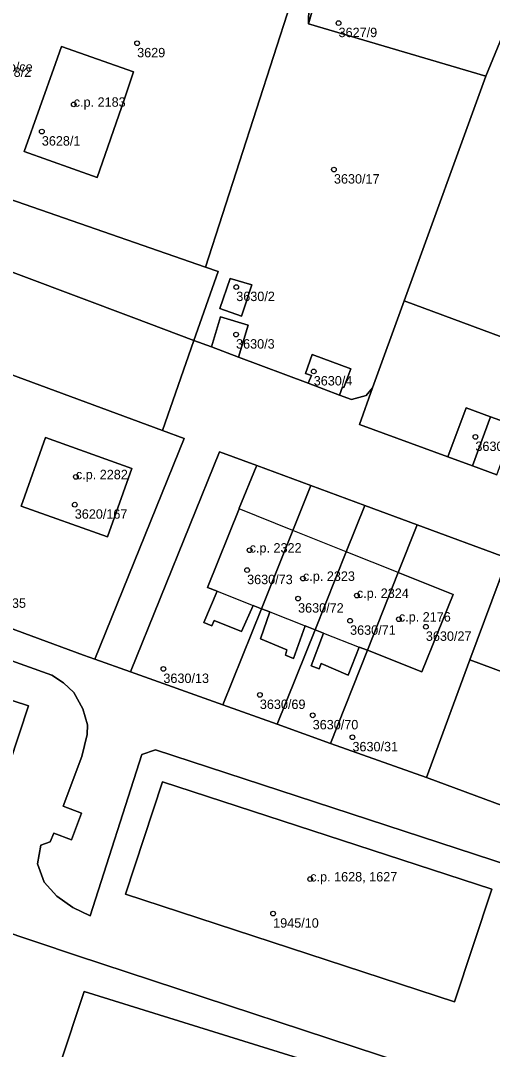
# Model space of a CAD drawing. Extents: x -878211 to -870363, y -1058464 to -1052522.
# Drawn here: x -874833.8 to -874783.8, y -1055376 to -1055266.9 of the extents above; entities that cross this region are included whole.
import ezdxf

# ---------------------------------------------------------------- set-up
doc = ezdxf.new("R2010")
doc.units = 0
for name, color, linetype in [('Vrstva 50', 7, 'Continuous'), ('Vrstva 51', 7, 'Continuous'), ('Vrstva 52', 7, 'Continuous')]:
    doc.layers.add(name, color=color, linetype=linetype)

msp = doc.modelspace()

# ---------------------------------------------------------------- linework, layer by layer
at = {"layer": 'Vrstva 50'}
for centre in [(-874800.06, -1055267.13994), (-874821.4, -1055269.27994), (-874828.12, -1055275.75994), (-874831.5, -1055278.63994), (-874800.55, -1055282.66994), (-874810.9, -1055295.12994), (-874810.92, -1055300.16994), (-874802.69, -1055304.07994), (-874785.56, -1055311.02994), (-874827.89, -1055315.25994), (-874828.01, -1055318.20994), (-874809.48, -1055323.03994), (-874809.75, -1055325.14994), (-874803.83, -1055326.03994), (-874798.12, -1055327.84994), (-874804.35, -1055328.16994), (-874798.84, -1055330.51994), (-874793.67, -1055330.35994), (-874790.81, -1055331.15994), (-874818.62, -1055335.62994), (-874808.4, -1055338.38994), (-874802.8, -1055340.54994), (-874798.59, -1055342.87994), (-874803.06, -1055357.91994), (-874806.99, -1055361.57994)]:
    msp.add_circle(centre, 0.25, dxfattribs=at)
at = {"layer": 'Vrstva 51'}
for points in [[(-874803.25, -1055267.2), (-874784.44, -1055272.77), (-874779.44, -1055260.52), (-874798.77, -1055251.16), (-874801, -1055259.25)], [(-874824.04, -1055259.13), (-874830.92, -1055258.1), (-874837.15, -1055257.16), (-874837.86, -1055261.18), (-874842.8, -1055260.37), (-874849.17, -1055280.86), (-874814.16, -1055293.02), (-874805.15, -1055265.08), (-874803.21, -1055265.37), (-874803.25, -1055267.2), (-874801, -1055259.25), (-874803.49, -1055259.92), (-874811.99, -1055260.22)], [(-874793.11, -1055296.61), (-874774.54, -1055303.48), (-874761.24, -1055267.27), (-874779.44, -1055260.52), (-874784.44, -1055272.77)], [(-874797.14, -1055306.64), (-874796.46, -1055305.82), (-874793.11, -1055296.61), (-874784.44, -1055272.77), (-874803.25, -1055267.2), (-874803.21, -1055265.37), (-874805.15, -1055265.08), (-874814.16, -1055293.02), (-874812.82, -1055293.49), (-874815.38, -1055300.79), (-874813.54, -1055301.48), (-874812.57, -1055298.28), (-874809.63, -1055299.17), (-874810.66, -1055302.56), (-874803.27, -1055305.34), (-874802.93, -1055304.5), (-874803.57, -1055304.29), (-874802.85, -1055302.29), (-874798.75, -1055303.79), (-874799.5, -1055305.78), (-874799.64, -1055305.73), (-874799.96, -1055306.58), (-874798.68, -1055307.06)], [(-874829.4, -1055269.62), (-874821.77, -1055272.32), (-874822.79, -1055275.26), (-874825.65, -1055283.5), (-874833.37, -1055280.75), (-874830.05, -1055271.43)], [(-874829.4, -1055269.62), (-874830.05, -1055271.43), (-874833.37, -1055280.75), (-874825.65, -1055283.5), (-874822.79, -1055275.26), (-874821.77, -1055272.32)], [(-874815.38, -1055300.79), (-874812.82, -1055293.49), (-874814.16, -1055293.02), (-874849.17, -1055280.86), (-874851.21, -1055287.33), (-874821.74, -1055298.41)], [(-874809.26, -1055294.89), (-874810.36, -1055298.21), (-874812.64, -1055297.41), (-874811.53, -1055294.22)], [(-874809.26, -1055294.89), (-874811.53, -1055294.22), (-874812.64, -1055297.41), (-874810.36, -1055298.21)], [(-874810.66, -1055302.56), (-874809.63, -1055299.17), (-874812.57, -1055298.28), (-874813.54, -1055301.48)], [(-874799.96, -1055306.58), (-874799.64, -1055305.73), (-874799.5, -1055305.78), (-874798.75, -1055303.79), (-874802.85, -1055302.29), (-874803.57, -1055304.29), (-874802.93, -1055304.5), (-874803.27, -1055305.34)], [(-874818.73, -1055310.34), (-874834.97, -1055304.33), (-874843.74, -1055328.02), (-874827.08, -1055334.17), (-874825.87, -1055334.6), (-874816.42, -1055311.2)], [(-874785.87, -1055314.08), (-874783.96, -1055308.88), (-874786.54, -1055307.93), (-874788.49, -1055313.12)], [(-874783.3, -1055315.03), (-874781.39, -1055309.83), (-874783.96, -1055308.88), (-874785.87, -1055314.08)], [(-874824.54, -1055321.62), (-874821.96, -1055314.38), (-874831.11, -1055311.09), (-874833.7, -1055318.37)], [(-874824.54, -1055321.62), (-874833.7, -1055318.37), (-874831.11, -1055311.09), (-874821.96, -1055314.38)], [(-874812.92, -1055327.39), (-874813.94, -1055326.99), (-874810.58, -1055318.65), (-874810.59, -1055318.59), (-874808.78, -1055314.21), (-874808.72, -1055314.06), (-874812.67, -1055312.59), (-874822.11, -1055335.95), (-874812.31, -1055339.45), (-874808.22, -1055329.24), (-874809.12, -1055328.89), (-874810.35, -1055331.67), (-874813.24, -1055330.49), (-874813.49, -1055331.06), (-874814.34, -1055330.71)], [(-874804.9, -1055320.94), (-874802.99, -1055316.18), (-874808.72, -1055314.06), (-874808.78, -1055314.21), (-874810.59, -1055318.59), (-874810.58, -1055318.65), (-874813.94, -1055326.99), (-874812.92, -1055327.39), (-874814.34, -1055330.71), (-874813.49, -1055331.06), (-874813.24, -1055330.49), (-874810.35, -1055331.67), (-874809.12, -1055328.89), (-874808.22, -1055329.24)], [(-874799.25, -1055323.21), (-874797.28, -1055318.3), (-874802.99, -1055316.18), (-874804.9, -1055320.94), (-874808.22, -1055329.24), (-874807.34, -1055329.59), (-874808.33, -1055332.43), (-874805.54, -1055333.61), (-874805.68, -1055334.18), (-874804.83, -1055334.54), (-874803.6, -1055331.06), (-874802.55, -1055331.47)], [(-874793.75, -1055325.42), (-874791.74, -1055320.35), (-874797.28, -1055318.3), (-874799.25, -1055323.21), (-874802.55, -1055331.47), (-874801.66, -1055331.82), (-874802.96, -1055335.3), (-874802.11, -1055335.63), (-874801.9, -1055335.06), (-874799.04, -1055336.3), (-874797.86, -1055333.32), (-874797.01, -1055333.65)], [(-874793.75, -1055325.42), (-874787.91, -1055327.74), (-874791.23, -1055335.94), (-874797.01, -1055333.65), (-874800.92, -1055343.52), (-874790.75, -1055347.15), (-874786.14, -1055334.68), (-874783.05, -1055326.33), (-874782.15, -1055323.9), (-874791.74, -1055320.35)], [(-874797.01, -1055333.65), (-874791.23, -1055335.94), (-874787.91, -1055327.74), (-874793.75, -1055325.42)], [(-874783.05, -1055326.33), (-874786.14, -1055334.68), (-874776.28, -1055338.33), (-874773.85, -1055331.78), (-874767.86, -1055333.98), (-874767.2, -1055332.19)], [(-874867.93, -1055328.07), (-874868.28, -1055328), (-874872.37, -1055340.18), (-874859.61, -1055344.39), (-874858.4, -1055344.79), (-874854.6, -1055346.03), (-874836.96, -1055351.79), (-874832.91, -1055339.56), (-874850.6, -1055333.78)], [(-874803.6, -1055331.06), (-874804.83, -1055334.54), (-874805.68, -1055334.18), (-874805.54, -1055333.61), (-874808.33, -1055332.43), (-874807.34, -1055329.59), (-874808.22, -1055329.24), (-874812.31, -1055339.45), (-874806.57, -1055341.5), (-874802.55, -1055331.47)], [(-874801.66, -1055331.82), (-874802.55, -1055331.47), (-874806.57, -1055341.5), (-874800.92, -1055343.52), (-874797.01, -1055333.65), (-874797.86, -1055333.32), (-874799.04, -1055336.3), (-874801.9, -1055335.06), (-874802.11, -1055335.63), (-874802.96, -1055335.3)], [(-874773.39, -1055353.49), (-874770.34, -1055345.08), (-874770.21, -1055344.75), (-874777.65, -1055342.02), (-874776.28, -1055338.33), (-874786.14, -1055334.68), (-874790.75, -1055347.15), (-874782.55, -1055350.17)], [(-874787.77, -1055370.94), (-874783.82, -1055358.98), (-874818.71, -1055347.61), (-874822.62, -1055359.53)], [(-874787.77, -1055370.94), (-874822.62, -1055359.53), (-874818.71, -1055347.61), (-874783.82, -1055358.98)]]:
    msp.add_lwpolyline(points, close=True, dxfattribs=at)
for points in [[(-874834.97, -1055304.33), (-874818.73, -1055310.34), (-874815.38, -1055300.79), (-874821.74, -1055298.41), (-874851.21, -1055287.33)], [(-874774.54, -1055303.48), (-874793.11, -1055296.61), (-874796.46, -1055305.82), (-874797.85, -1055309.69), (-874788.49, -1055313.12), (-874786.54, -1055307.93), (-874783.96, -1055308.88), (-874781.39, -1055309.83)], [(-874783.3, -1055315.03), (-874785.87, -1055314.08), (-874788.49, -1055313.12), (-874797.85, -1055309.69), (-874796.46, -1055305.82), (-874797.14, -1055306.64), (-874798.68, -1055307.06), (-874799.96, -1055306.58), (-874803.27, -1055305.34), (-874810.66, -1055302.56), (-874813.54, -1055301.48), (-874815.38, -1055300.79), (-874818.73, -1055310.34), (-874816.42, -1055311.2), (-874825.87, -1055334.6), (-874822.11, -1055335.95), (-874812.67, -1055312.59), (-874808.72, -1055314.06), (-874802.99, -1055316.18), (-874797.28, -1055318.3), (-874791.74, -1055320.35), (-874782.15, -1055323.9)], [(-874709.16, -1055374.3), (-874727.94, -1055371.7), (-874748.67, -1055368.17), (-874733.41, -1055367.7), (-874736.69, -1055366.65), (-874739.95, -1055365.6), (-874752.81, -1055360.94), (-874763.06, -1055357.23), (-874773.39, -1055353.49), (-874782.55, -1055350.17), (-874790.75, -1055347.15), (-874800.92, -1055343.52), (-874806.57, -1055341.5), (-874812.31, -1055339.45), (-874822.11, -1055335.95), (-874825.87, -1055334.6), (-874827.08, -1055334.17), (-874843.74, -1055328.02), (-874862.39, -1055321.15), (-874867.83, -1055319.14)], [(-874866.08, -1055323.52), (-874830.43, -1055336.28), (-874829.19, -1055337.09), (-874828.12, -1055338.12), (-874827.14, -1055339.86), (-874826.66, -1055341.55), (-874826.7, -1055342.59), (-874827.27, -1055344.9), (-874829.23, -1055350.2), (-874827.3, -1055350.92), (-874828.36, -1055353.77), (-874830.24, -1055353.04), (-874830.61, -1055353.97), (-874831.61, -1055354.31), (-874831.95, -1055356.31), (-874831.27, -1055358.24), (-874829.9, -1055359.74), (-874828.23, -1055360.93), (-874826.38, -1055361.81), (-874820.9, -1055344.71), (-874819.46, -1055344.22), (-874778.09, -1055357.74)], [(-874778.09, -1055357.74), (-874819.46, -1055344.22), (-874820.9, -1055344.71), (-874826.38, -1055361.81), (-874828.23, -1055360.93), (-874829.9, -1055359.74), (-874831.27, -1055358.24), (-874831.95, -1055356.31), (-874831.61, -1055354.31), (-874830.61, -1055353.97), (-874830.24, -1055353.04), (-874828.36, -1055353.77), (-874827.3, -1055350.92), (-874829.23, -1055350.2), (-874827.27, -1055344.9), (-874826.7, -1055342.59), (-874826.66, -1055341.55), (-874827.14, -1055339.86), (-874828.12, -1055338.12), (-874829.19, -1055337.09), (-874830.43, -1055336.28), (-874866.08, -1055323.52)], [(-874850.6, -1055333.78), (-874832.91, -1055339.56), (-874836.96, -1055351.79)], [(-874787.67, -1055379.25), (-874827.81, -1055366.03), (-874874.41, -1055350.36)], [(-874874.41, -1055350.36), (-874827.81, -1055366.03), (-874787.67, -1055379.25)], [(-874829.64, -1055377.73), (-874827.02, -1055369.83), (-874798.52, -1055378.72)], [(-874798.52, -1055378.72), (-874827.02, -1055369.83), (-874829.64, -1055377.73)]]:
    msp.add_lwpolyline(points, dxfattribs=at)
at = {"layer": 'Vrstva 52'}
for points in [[(-874833.37, -1055280.75), (-874825.65, -1055283.5), (-874822.79, -1055275.26), (-874821.77, -1055272.32), (-874829.4, -1055269.62), (-874830.05, -1055271.43)], [(-874833.7, -1055318.37), (-874824.54, -1055321.62), (-874821.96, -1055314.38), (-874831.11, -1055311.09)], [(-874810.58, -1055318.65), (-874813.94, -1055326.99), (-874812.92, -1055327.39), (-874809.12, -1055328.89), (-874808.22, -1055329.24), (-874804.9, -1055320.94)], [(-874803.6, -1055331.06), (-874802.55, -1055331.47), (-874799.25, -1055323.21), (-874804.9, -1055320.94), (-874808.22, -1055329.24), (-874807.34, -1055329.59)], [(-874799.25, -1055323.21), (-874802.55, -1055331.47), (-874801.66, -1055331.82), (-874797.86, -1055333.32), (-874797.01, -1055333.65), (-874793.75, -1055325.42)], [(-874797.01, -1055333.65), (-874791.23, -1055335.94), (-874787.91, -1055327.74), (-874793.75, -1055325.42)], [(-874868.28, -1055328), (-874872.37, -1055340.18), (-874859.61, -1055344.39), (-874858.4, -1055344.79), (-874854.6, -1055346.03), (-874836.96, -1055351.79), (-874832.91, -1055339.56), (-874850.6, -1055333.78), (-874867.93, -1055328.07)], [(-874822.62, -1055359.53), (-874787.77, -1055370.94), (-874783.82, -1055358.98), (-874818.71, -1055347.61)]]:
    msp.add_lwpolyline(points, close=True, dxfattribs=at)

# ---------------------------------------------------------------- texts
at = {"layer": 'Vrstva 50'}
for s, p in [('3627/9', (-874800.06, -1055268.629)), ('3629', (-874821.4, -1055270.769)), ('bez cp/ce', (-874838.19, -1055272.28)), ('3628/2', (-874836.72, -1055272.839)), ('c.p. 2183', (-874828.12, -1055276.01)), ('3628/1', (-874831.5, -1055280.129)), ('3630/17', (-874800.55, -1055284.159)), ('3630/2', (-874810.9, -1055296.619)), ('3630/3', (-874810.92, -1055301.659)), ('3630/4', (-874802.69, -1055305.569)), ('3630/25', (-874785.56, -1055312.519)), ('c.p. 2282', (-874827.89, -1055315.51)), ('3620/167', (-874828.01, -1055319.699)), ('c.p. 2322', (-874809.48, -1055323.29)), ('3630/73', (-874809.75, -1055326.639)), ('c.p. 2323', (-874803.83, -1055326.29)), ('c.p. 2324', (-874798.12, -1055328.1)), ('3620/135', (-874838.76, -1055329.149)), ('3630/72', (-874804.35, -1055329.659)), ('c.p. 2176', (-874793.67, -1055330.61)), ('3630/71', (-874798.84, -1055332.009)), ('3630/27', (-874790.81, -1055332.649)), ('3630/13', (-874818.62, -1055337.119)), ('3630/69', (-874808.4, -1055339.879)), ('3630/70', (-874802.8, -1055342.039)), ('3630/31', (-874798.59, -1055344.369)), ('c.p. 1628, 1627', (-874803.06, -1055358.169)), ('1945/10', (-874806.99, -1055363.069))]:
    msp.add_text(s, height=0.999996, dxfattribs=at).set_placement(p)

doc.saveas('drawing.dxf')
